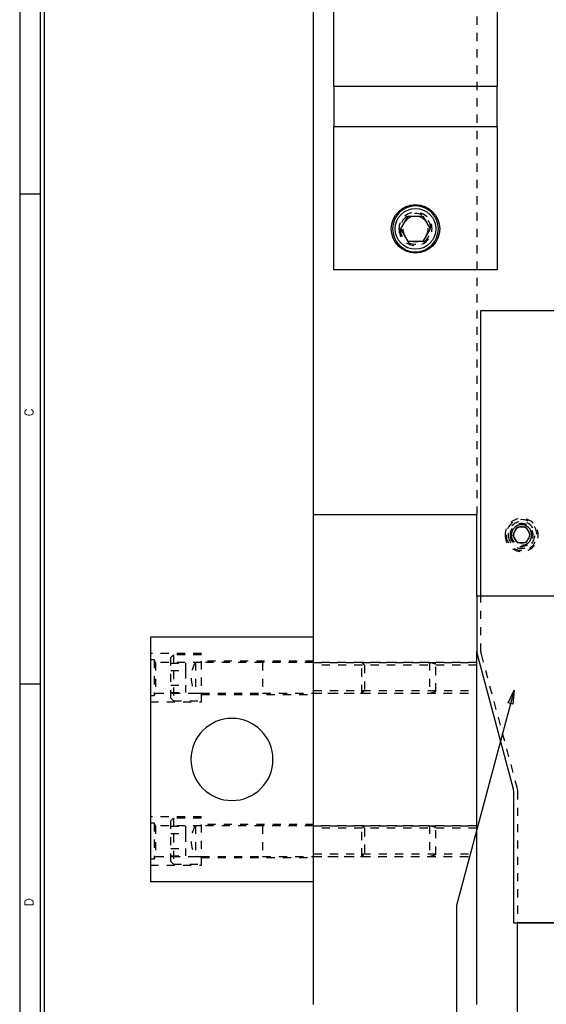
# Model space of a CAD drawing. Header units: inches. Extents: x 3 to 289, y 4 to 291.
# Tile 383 of 634: x 14.62 to 21.08, y 227.02 to 239.08. Entities that reach past the tile are written whole.
import ezdxf
from ezdxf.enums import TextEntityAlignment as Align

# ---------------------------------------------------------------- set-up
doc = ezdxf.new("R2010")
doc.units = ezdxf.units.IN
doc.header["$LTSCALE"] = 0.5
doc.header["$MEASUREMENT"] = 0
doc.linetypes.add('HIDDEN', pattern=[0.225, 0.15, -0.075])
doc.layers.add('DIE', color=7, linetype='Continuous')
doc.layers.add('PLOTVIEW1', color=7, linetype='Continuous')
doc.styles.add('VERO5-RomanD', font='romand__.ttf')

# ---------------------------------------------------------------- blocks, each defined once
blk = doc.blocks.new('ArrowheadClosed')
at = {"color": 0}
for p, q in [((0, 0), (-1, 0.176)), ((-1, 0.176), (-1, -0.176)), ((-1, -0.176), (0, 0))]:
    blk.add_line(p, q, dxfattribs=at)

msp = doc.modelspace()

# ---------------------------------------------------------------- linework, layer by layer
at = {"layer": 'DIE', "color": 254, "linetype": 'Continuous'}
for p, q in [((18.227, 233.016), (18.227, 245.516)), ((18.227, 233.016), (20.227, 233.016)), ((18.227, 227.016), (18.227, 233.016)), ((20.227, 232.016), (20.227, 233.016)), ((20.227, 227.016), (20.227, 231.337))]:
    msp.add_line(p, q, dxfattribs=at)
at = {"layer": 'DIE', "color": 254, "linetype": 'HIDDEN'}
for p, q in [((20.227, 245.516), (20.227, 233.016)), ((20.723, 232.86), (20.669, 232.766)), ((20.832, 232.86), (20.723, 232.86)), ((20.886, 232.766), (20.832, 232.86)), ((20.669, 232.766), (20.723, 232.673)), ((20.832, 232.673), (20.886, 232.766)), ((20.723, 232.673), (20.832, 232.673)), ((20.277, 231.337), (20.277, 232.016)), ((16.852, 231.313), (16.227, 231.313)), ((16.272, 231.235), (16.227, 231.235)), ((16.272, 231.235), (16.272, 230.798)), ((16.29, 231.204), (16.272, 231.235)), ((16.509, 231.298), (16.477, 231.266)), ((16.477, 230.766), (16.477, 231.266)), ((16.509, 231.298), (16.509, 230.735)), ((16.852, 231.298), (16.509, 231.298)), ((16.852, 230.72), (16.852, 231.313)), ((20.282, 231.305), (20.723, 229.657)), ((16.29, 231.204), (16.29, 230.829)), ((16.852, 231.204), (16.29, 231.204)), ((16.477, 231.197), (16.659, 231.197)), ((16.659, 231.197), (16.659, 231.107)), ((16.852, 231.204), (16.778, 231.204)), ((16.778, 231.204), (16.778, 230.829)), ((18.227, 231.22), (16.852, 231.22)), ((17.602, 231.204), (16.852, 231.204)), ((18.821, 231.204), (17.602, 231.204)), ((17.602, 231.204), (17.602, 230.829)), ((18.227, 231.204), (20.227, 231.204)), ((20.227, 231.173), (18.227, 231.173)), ((19.647, 231.204), (18.821, 231.204)), ((18.821, 230.829), (18.821, 231.204)), ((18.852, 231.173), (18.821, 231.204)), ((20.227, 231.204), (18.821, 231.204)), ((18.852, 231.173), (18.852, 230.86)), ((19.727, 231.183), (19.647, 231.204)), ((19.647, 231.204), (19.647, 230.829)), ((19.727, 230.85), (19.727, 231.183)), ((16.477, 231.107), (16.659, 231.107)), ((16.659, 231.107), (16.659, 230.926)), ((16.477, 230.926), (16.659, 230.926)), ((16.659, 230.926), (16.659, 230.836)), ((16.227, 230.798), (16.272, 230.798)), ((16.272, 230.798), (16.29, 230.829)), ((16.29, 230.829), (16.852, 230.829)), ((16.477, 230.836), (16.659, 230.836)), ((16.477, 230.766), (16.509, 230.735)), ((16.778, 230.829), (16.852, 230.829)), ((16.852, 230.829), (17.602, 230.829)), ((16.852, 230.813), (18.227, 230.813)), ((17.602, 230.829), (18.821, 230.829)), ((18.227, 230.86), (20.227, 230.86)), ((18.227, 230.829), (20.227, 230.829)), ((18.821, 230.829), (18.852, 230.86)), ((18.821, 230.829), (19.647, 230.829)), ((18.821, 230.829), (20.227, 230.829)), ((19.647, 230.829), (19.727, 230.85)), ((16.227, 230.72), (16.852, 230.72)), ((16.509, 230.735), (16.852, 230.735)), ((20.727, 229.625), (20.727, 228.016)), ((16.852, 229.313), (16.227, 229.313)), ((16.852, 228.72), (16.852, 229.313)), ((16.272, 229.235), (16.227, 229.235)), ((16.272, 229.235), (16.272, 228.798)), ((16.29, 229.204), (16.272, 229.235)), ((16.29, 229.204), (16.29, 228.829)), ((16.852, 229.204), (16.29, 229.204)), ((16.509, 229.298), (16.477, 229.266)), ((16.477, 228.766), (16.477, 229.266)), ((16.477, 229.197), (16.659, 229.197)), ((16.509, 229.298), (16.509, 228.735)), ((16.852, 229.298), (16.509, 229.298)), ((16.659, 229.197), (16.659, 229.107)), ((16.778, 229.204), (16.778, 228.829)), ((16.852, 229.204), (16.778, 229.204)), ((18.227, 229.22), (16.852, 229.22)), ((17.602, 229.204), (16.852, 229.204)), ((18.821, 229.204), (17.602, 229.204)), ((17.602, 229.204), (17.602, 228.829)), ((18.227, 229.204), (20.227, 229.204)), ((19.647, 229.204), (18.821, 229.204)), ((18.821, 228.829), (18.821, 229.204)), ((18.852, 229.173), (18.821, 229.204)), ((20.227, 229.204), (18.821, 229.204)), ((19.727, 229.183), (19.647, 229.204)), ((19.647, 229.204), (19.647, 228.829)), ((19.727, 228.85), (19.727, 229.183)), ((16.477, 229.107), (16.659, 229.107)), ((16.659, 229.107), (16.659, 228.926)), ((20.227, 229.173), (18.227, 229.173)), ((18.852, 229.173), (18.852, 228.86)), ((16.272, 228.798), (16.29, 228.829)), ((16.29, 228.829), (16.852, 228.829)), ((16.477, 228.926), (16.659, 228.926)), ((16.477, 228.836), (16.659, 228.836)), ((16.659, 228.926), (16.659, 228.836)), ((16.778, 228.829), (16.852, 228.829)), ((16.852, 228.829), (17.602, 228.829)), ((17.602, 228.829), (18.821, 228.829)), ((18.227, 228.86), (20.227, 228.86)), ((18.227, 228.829), (20.227, 228.829)), ((18.821, 228.829), (18.852, 228.86)), ((18.821, 228.829), (19.647, 228.829)), ((18.821, 228.829), (20.227, 228.829)), ((19.647, 228.829), (19.727, 228.85)), ((16.227, 228.798), (16.272, 228.798)), ((16.227, 228.72), (16.852, 228.72)), ((16.477, 228.766), (16.509, 228.735)), ((16.509, 228.735), (16.852, 228.735)), ((16.852, 228.813), (18.227, 228.813))]:
    msp.add_line(p, q, dxfattribs=at)
at = {"layer": 'DIE', "color": 9, "linetype": 'Continuous'}
for p, q in [((18.477, 238.266), (18.477, 240.016)), ((20.477, 240.016), (20.477, 238.266)), ((18.477, 238.266), (20.477, 238.266)), ((18.477, 238.266), (18.477, 237.766)), ((20.477, 237.766), (20.477, 238.266)), ((18.477, 236.016), (18.477, 237.766)), ((20.477, 237.766), (18.477, 237.766)), ((20.477, 237.766), (20.477, 236.016)), ((20.477, 236.016), (18.477, 236.016)), ((20.277, 232.016), (20.277, 235.516)), ((20.277, 235.516), (27.227, 235.516)), ((21.352, 232.016), (20.227, 232.016)), ((20.227, 232.016), (20.227, 231.337)), ((21.342, 232.016), (20.277, 232.016)), ((16.227, 231.516), (16.227, 228.516)), ((18.227, 231.516), (16.227, 231.516)), ((20.232, 231.305), (20.673, 229.657)), ((20.677, 229.625), (20.677, 228.016)), ((18.227, 228.516), (16.227, 228.516)), ((20.677, 228.016), (21.352, 228.016)), ((20.727, 224.516), (20.727, 228.016)), ((21.342, 228.016), (20.727, 228.016))]:
    msp.add_line(p, q, dxfattribs=at)
at = {"layer": 'DIE', "color": 132, "linetype": 'Continuous'}
for p, q in [((19.297, 236.516), (19.387, 236.673)), ((19.387, 236.673), (19.568, 236.673)), ((19.568, 236.673), (19.658, 236.516)), ((19.387, 236.36), (19.297, 236.516)), ((19.658, 236.516), (19.568, 236.36)), ((19.568, 236.36), (19.387, 236.36))]:
    msp.add_line(p, q, dxfattribs=at)
at = {"layer": 'DIE', "color": 56, "linetype": 'Continuous'}
for p, q in [((20.686, 230.866), (19.979, 228.226)), ((19.979, 228.226), (19.979, 216.391))]:
    msp.add_line(p, q, dxfattribs=at)
at = {"layer": 'DIE', "color": 9, "linetype": 'Continuous'}
msp.add_circle((19.477, 236.516), 0.297, dxfattribs=at)
at = {"layer": 'DIE', "color": 132, "linetype": 'Continuous', "extrusion": (0, 0, -1)}
msp.add_circle((-19.477, 236.516), 0.281, dxfattribs=at)
at = {"layer": 'DIE', "color": 132, "linetype": 'Continuous'}
msp.add_circle((19.477, 236.516), 0.25, dxfattribs=at)
at = {"layer": 'DIE', "color": 254, "linetype": 'HIDDEN', "extrusion": (0, 0, -1)}
for centre, radius in [((-19.477, 236.516), 0.203), ((-19.477, 236.516), 0.188), ((-19.477, 236.516), 0.156), ((-20.777, 232.766), 0.203), ((-20.777, 232.766), 0.188), ((-20.777, 232.766), 0.163), ((-20.777, 232.766), 0.141), ((-20.777, 232.766), 0.125)]:
    msp.add_circle(centre, radius, dxfattribs=at)
at = {"layer": 'DIE', "color": 9, "linetype": 'Continuous', "extrusion": (0, 0, -1)}
for centre, radius in [((-20.777, 232.766), 0.1), ((-17.227, 230.016), 0.503)]:
    msp.add_circle(centre, radius, dxfattribs=at)
at = {"layer": 'DIE', "color": 2, "linetype": 'Continuous'}
msp.add_arc((20.777, 232.766), 0.125, 270, 180, dxfattribs=at)
at = {"layer": 'DIE', "color": 9, "linetype": 'Continuous'}
msp.add_arc((20.352, 231.337), 0.125, 180, 195, dxfattribs=at)
at = {"layer": 'DIE', "color": 254, "linetype": 'HIDDEN'}
for centre, radius, start, end in [((20.402, 231.337), 0.125, 180, 195), ((17.102, 231.016), 0.375, 150, 210), ((17.102, 229.016), 0.375, 150, 210)]:
    msp.add_arc(centre, radius, start, end, dxfattribs=at)
at = {"layer": 'DIE', "color": 9, "linetype": 'Continuous', "extrusion": (0, 0, -1)}
msp.add_arc((-20.552, 229.625), 0.125, 165, 180, dxfattribs=at)
at = {"layer": 'DIE', "color": 254, "linetype": 'HIDDEN', "extrusion": (0, 0, -1)}
msp.add_arc((-20.602, 229.625), 0.125, 165, 180, dxfattribs=at)
at = {"layer": 'PLOTVIEW1', "color": 97, "linetype": 'Continuous'}
for p, q in [((14.625, 247.94), (14.625, 213.94)), ((14.875, 247.94), (14.875, 213.94)), ((14.925, 247.94), (14.925, 213.94)), ((14.875, 236.94), (14.625, 236.94)), ((14.875, 230.94), (14.625, 230.94))]:
    msp.add_line(p, q, dxfattribs=at)

# ---------------------------------------------------------------- block references
at = {"layer": 'DIE', "color": 56, "linetype": 'Continuous', "extrusion": (0, 0, -1), "xscale": 0.170138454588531, "yscale": 0.170138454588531, "zscale": 0.170138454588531, "rotation": 104.9999999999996}
msp.add_blockref('ArrowheadClosed', (-20.686, 230.866), dxfattribs=at)

# ---------------------------------------------------------------- texts
at = {"layer": 'PLOTVIEW1', "color": 56, "linetype": 'Continuous', "style": 'VERO5-RomanD', "width": 0.998855}
for s, p, p2 in [('C', (14.789, 234.218), (14.789, 234.317)), ('D', (14.789, 228.218), (14.789, 228.317))]:
    msp.add_text(s, height=0.1, rotation=90, dxfattribs=at).set_placement(p, p2, align=Align.FIT)

doc.saveas('drawing.dxf')
